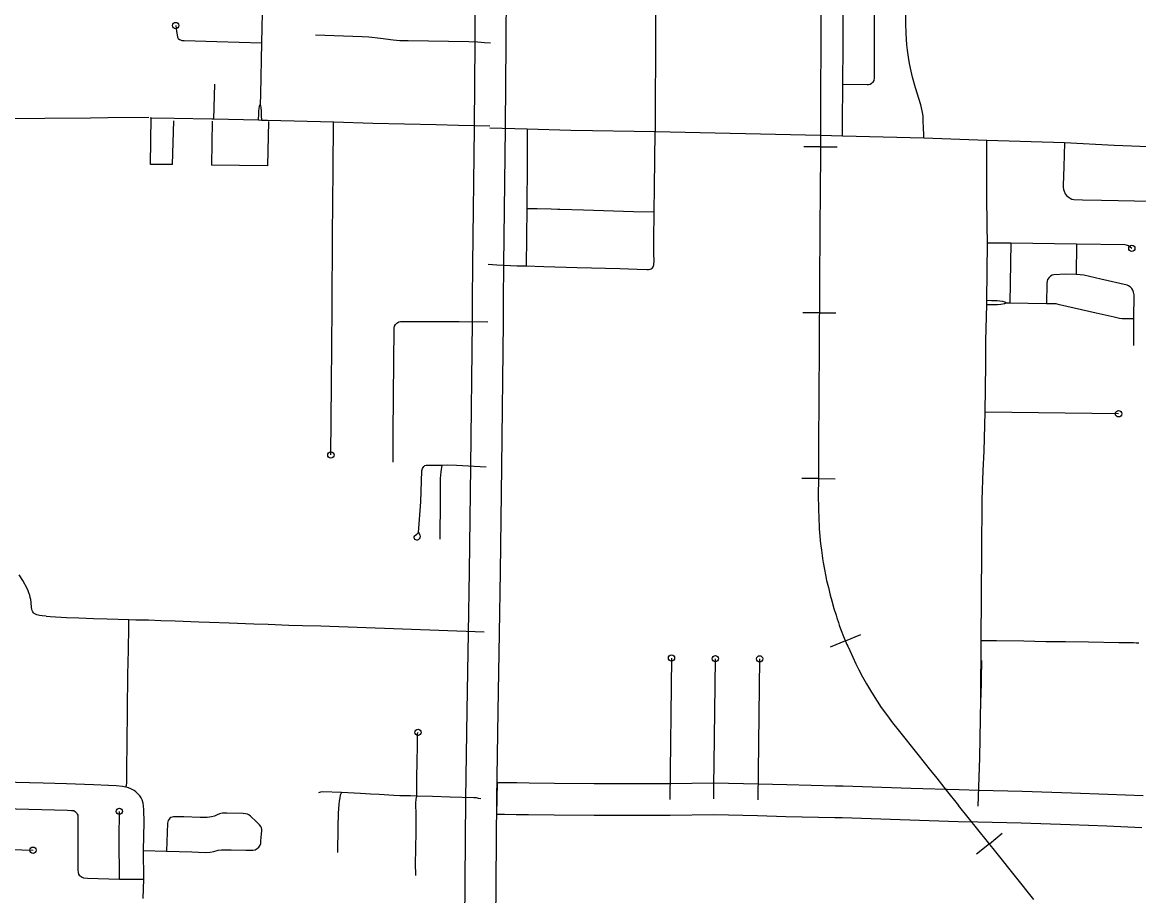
# Model space of a CAD drawing. Extents: x 670147 to 673275, y 705573 to 707613.
# Drawn here: x 671751.4 to 671929, y 706103.1 to 706242.1 of the extents above; entities that cross this region are included whole.
import ezdxf

# ---------------------------------------------------------------- set-up
doc = ezdxf.new("R2010")
doc.units = 0
for name, color, linetype in [('10', 7, 'Continuous'), ('15', 7, 'Continuous'), ('33', 7, 'Continuous'), ('34', 7, 'Continuous'), ('40', 7, 'Continuous'), ('6', 7, 'Continuous'), ('9', 7, 'Continuous')]:
    doc.layers.add(name, color=color, linetype=linetype)

msp = doc.modelspace()

# ---------------------------------------------------------------- linework, layer by layer
at = {"layer": '10'}
for points in [[(671929.74, 706118.92), (671924.15, 706119.14), (671918.32, 706119.38), (671910.47, 706119.63), (671903.58, 706119.79), (671900.46, 706119.88), (671892.79, 706120.12), (671882, 706120.47), (671880.81, 706120.5), (671873.04, 706120.67), (671868.51, 706120.82), (671861.46, 706120.96), (671854.45, 706120.88), (671846.86, 706120.86), (671842.43, 706120.87), (671836.07, 706120.9), (671832.07, 706120.96), (671830.08, 706121), (671828.16, 706121.01), (671826.95, 706121.01), (671826.89, 706116.01)], [(671826.89, 706116.01), (671828.16, 706116.01), (671830.01, 706116), (671831.98, 706115.96), (671836.02, 706115.9), (671842.41, 706115.87), (671846.87, 706115.86), (671854.48, 706115.88), (671861.44, 706115.96), (671868.38, 706115.82), (671872.91, 706115.67), (671880.68, 706115.51), (671881.85, 706115.47), (671892.63, 706115.12), (671900.31, 706114.88), (671903.45, 706114.79), (671910.33, 706114.63), (671918.14, 706114.38), (671923.95, 706114.15), (671929.54, 706113.93)]]:
    msp.add_lwpolyline(points, dxfattribs=at)
at = {"layer": '15'}
for points in [[(671823.44, 706247.19), (671823.4, 706238.79), (671823.31, 706225.56), (671823.31, 706225.23), (671823.05, 706203.58), (671823, 706197.84), (671822.97, 706194.38), (671822.74, 706171.34), (671822.52, 706154.65), (671822.37, 706144.91), (671822.14, 706132.48), (671821.91, 706118.52), (671821.7, 706092.13), (671821.58, 706084.09), (671821.55, 706080.14), (671826.55, 706080.09)], [(671826.55, 706080.09), (671826.58, 706084.03), (671826.7, 706092.08), (671826.9, 706118.46), (671827.14, 706132.39), (671827.37, 706144.82), (671827.51, 706154.58), (671827.74, 706171.29), (671827.97, 706194.33), (671828, 706197.79), (671828.05, 706203.53), (671828.31, 706225.19), (671828.31, 706225.53), (671828.4, 706238.76), (671828.44, 706247.16)]]:
    msp.add_lwpolyline(points, dxfattribs=at)
at = {"layer": '33'}
for points in [[(671853.19, 706330.68), (671853.1, 706326.21), (671853.01, 706319.43), (671852.89, 706311.16), (671852.81, 706302.38), (671852.69, 706297.32), (671852.63, 706293.1), (671852.57, 706284.83), (671852.47, 706274.63), (671852.41, 706269.89), (671852.32, 706261.85), (671852.28, 706254.93), (671852.18, 706241.7), (671852.1, 706224.64)], [(671881.92, 706223.95), (671881.9, 706226.09), (671881.97, 706232.15), (671882, 706238.41), (671882.09, 706254.19)], [(671887.12, 706254.23), (671886.97, 706241.26), (671886.94, 706233.2), (671886.89, 706232.81), (671886.76, 706232.53), (671886.52, 706232.3), (671886.33, 706232.17), (671886.04, 706232.11), (671885.83, 706232.08), (671881.97, 706232.15)], [(671776.71, 706252.18), (671776.93, 706252.4), (671777.17, 706252.57), (671777.41, 706252.66), (671777.74, 706252.67), (671779.45, 706252.65), (671784.42, 706252.57), (671788.43, 706252.5), (671788.93, 706252.48), (671789.13, 706252.43), (671789.3, 706252.34), (671789.44, 706252.22), (671789.58, 706252.06), (671789.65, 706251.95), (671789.69, 706251.83), (671789.72, 706251.71), (671789.72, 706251.5), (671789.63, 706245.94), (671789.48, 706238.78), (671789.3, 706230.61), (671789.25, 706228.96)], [(671894.86, 706223.59), (671894.85, 706224.44), (671894.82, 706224.95), (671894.79, 706225.47), (671894.77, 706226.13), (671894.76, 706226.65), (671894.73, 706227.04), (671894.68, 706227.46), (671894.59, 706227.94), (671894.48, 706228.43), (671894.35, 706228.94), (671893.53, 706231.6), (671893.03, 706233.35), (671892.82, 706234.3), (671892.58, 706235.52), (671892.39, 706236.53), (671892.24, 706237.62), (671892.15, 706238.49), (671892.07, 706239.39), (671892.04, 706240.27), (671891.99, 706241.84), (671891.99, 706243.7)], [(671775.84, 706241.54), (671775.96, 706240.57), (671776.04, 706240.07), (671776.12, 706239.71), (671776.23, 706239.5), (671776.42, 706239.32), (671776.59, 706239.24), (671776.82, 706239.17), (671777.19, 706239.15), (671782.37, 706239.02), (671789.48, 706238.78)], [(671798.06, 706240.06), (671805.52, 706239.78), (671806.57, 706239.73), (671808.4, 706239.53), (671810.44, 706239.27), (671811.48, 706239.16), (671812.79, 706239.14), (671822.49, 706239), (671823.85, 706238.95), (671824.45, 706238.88), (671824.98, 706238.83), (671825.9, 706238.77)], [(671788.99, 706226.47), (671789.05, 706227.56), (671789.08, 706227.95), (671789.12, 706228.29), (671789.18, 706228.69), (671789.25, 706228.96), (671789.32, 706228.74), (671789.36, 706228.56), (671789.42, 706227.85), (671789.45, 706227.21), (671789.47, 706226.45)], [(671825.81, 706225.54), (671820.84, 706225.64), (671817.28, 706225.75), (671807.21, 706225.95), (671800.98, 706226.16), (671790.43, 706226.43), (671789.47, 706226.45), (671788.99, 706226.47), (671781.82, 706226.64), (671781.56, 706226.64), (671775.59, 706226.75), (671771.78, 706226.81)], [(671800.52, 706173.2), (671800.63, 706184.42), (671800.71, 706196.7), (671800.79, 706208.19), (671800.86, 706218.56), (671800.94, 706226.16)], [(671950.77, 706221.85), (671938.51, 706221.95), (671935, 706222.05), (671931.97, 706222.17), (671925.11, 706222.47), (671917.21, 706222.86), (671904.88, 706223.25), (671894.86, 706223.59), (671881.92, 706223.95), (671878.4, 706224.02), (671852.1, 706224.64), (671848.79, 706224.66), (671842.16, 706224.77), (671838.69, 706224.86), (671831.77, 706225.04), (671825.81, 706225.21)], [(671831.77, 706225.04), (671831.74, 706219.76), (671831.69, 706212.42), (671831.57, 706203.29)], [(671825.55, 706203.56), (671826.9, 706203.46), (671830.16, 706203.32), (671831.57, 706203.29), (671834.39, 706203.17), (671839.72, 706203.02), (671846.47, 706202.86), (671849.27, 706202.78), (671850.76, 706202.7), (671851.05, 706202.73), (671851.3, 706202.78), (671851.49, 706202.83), (671851.64, 706202.92), (671851.71, 706203), (671851.79, 706203.13), (671851.85, 706203.28), (671851.88, 706203.41), (671851.92, 706203.6), (671851.93, 706204.01), (671851.89, 706205.33), (671851.91, 706207.31), (671851.96, 706211.9), (671852.02, 706215.83), (671852.11, 706224.64)], [(671903.52, 706117.29), (671903.76, 706124.97), (671904.04, 706140.47), (671903.93, 706134.6), (671903.99, 706143.69), (671904.08, 706157.76), (671904.14, 706166.06), (671904.3, 706170.73), (671904.43, 706173.8), (671904.63, 706180.02), (671904.73, 706187.6), (671904.74, 706191.4), (671904.85, 706197.1), (671904.86, 706197.81), (671904.96, 706206.91), (671904.91, 706209.7), (671904.87, 706214.42), (671904.88, 706223.25)], [(671917.21, 706222.86), (671917.1, 706219.07), (671917.02, 706216.14), (671917.04, 706215.8), (671917.06, 706215.45), (671917.16, 706215.16), (671917.35, 706214.78), (671917.56, 706214.51), (671917.8, 706214.28), (671918.13, 706214.05), (671918.41, 706213.93), (671918.71, 706213.88), (671920.07, 706213.82), (671923.1, 706213.74), (671931.04, 706213.61)], [(671831.69, 706212.42), (671832.42, 706212.43), (671833.34, 706212.41), (671835.58, 706212.37), (671836.63, 706212.32), (671836.92, 706212.3), (671840.7, 706212.22), (671848.67, 706211.96), (671851.96, 706211.9)], [(671927.94, 706206.08), (671927.7, 706206.29), (671927.42, 706206.48), (671927.08, 706206.61), (671926.82, 706206.64), (671919.13, 706206.73), (671908.69, 706206.89), (671904.96, 706206.91)], [(671908.69, 706206.89), (671908.54, 706197.4)], [(671919.13, 706206.73), (671919.1, 706201.94)], [(671928.26, 706190.64), (671928.26, 706192.14), (671928.27, 706194.92), (671928.29, 706198.68), (671928.22, 706199.11), (671928.09, 706199.41), (671927.92, 706199.67), (671927.71, 706199.89), (671927.43, 706200.1), (671927.19, 706200.21), (671923, 706201.18), (671920.28, 706201.82), (671919.73, 706201.89), (671919.1, 706201.94), (671917.38, 706201.95), (671915.52, 706201.89), (671915.27, 706201.82), (671914.99, 706201.65), (671914.79, 706201.46), (671914.55, 706201.14), (671914.46, 706200.88), (671914.41, 706200.49), (671914.39, 706197.28)], [(671904.86, 706197.81), (671905.62, 706197.79), (671906.5, 706197.78), (671906.94, 706197.73), (671907.39, 706197.66), (671907.74, 706197.56), (671907.95, 706197.4), (671907.71, 706197.24), (671907.12, 706197.15), (671906.56, 706197.11), (671904.85, 706197.1)], [(671907.95, 706197.4), (671908.54, 706197.4), (671914.39, 706197.28), (671915.38, 706197.28), (671915.83, 706197.28), (671916.03, 706197.24), (671916.42, 706197.16), (671922.27, 706195.84), (671925.13, 706195.17), (671925.99, 706194.98), (671926.43, 706194.91), (671926.74, 706194.89), (671927.29, 706194.89), (671928.27, 706194.92)], [(671810.41, 706172.07), (671810.44, 706176.73), (671810.54, 706188.13), (671810.57, 706193.17), (671810.59, 706193.42), (671810.66, 706193.7), (671810.8, 706193.96), (671810.99, 706194.17), (671811.17, 706194.3), (671811.33, 706194.37), (671811.59, 706194.42), (671812.04, 706194.43), (671814.4, 706194.42), (671820.94, 706194.42), (671825.47, 706194.36)], [(671925.83, 706179.75), (671904.63, 706180.02)], [(671816, 706171.57), (671818.15, 706171.58), (671819.03, 706171.6), (671820.5, 706171.57), (671825.24, 706171.32)], [(671818.15, 706171.58), (671818.02, 706170.5), (671817.93, 706169.44), (671817.92, 706169), (671817.9, 706168.17), (671817.89, 706166.13)], [(671755.2, 706147.53), (671754.57, 706147.58), (671754.14, 706147.67), (671753.76, 706147.75), (671753.51, 706147.84), (671753.33, 706147.95), (671753.21, 706148.07), (671753.08, 706148.25), (671752.99, 706148.45), (671752.95, 706148.65), (671752.91, 706148.94), (671752.83, 706149.7), (671752.77, 706150.18), (671752.7, 706150.52), (671752.62, 706150.88), (671752.52, 706151.12), (671752.34, 706151.58), (671752.19, 706151.93), (671751.49, 706153.2), (671750.94, 706154.14)], [(671755.2, 706147.53), (671755.84, 706147.48), (671758.44, 706147.35), (671760.43, 706147.29), (671762.77, 706147.19), (671764.91, 706147.11), (671768.36, 706146.99), (671769.49, 706146.98), (671771.51, 706146.93), (671773.46, 706146.87), (671775.75, 706146.78), (671779.49, 706146.63), (671781.21, 706146.57), (671784.35, 706146.47), (671788.25, 706146.34), (671790.55, 706146.25), (671793.85, 706146.13), (671796.02, 706146.06), (671798.94, 706145.98), (671824.88, 706145.06)], [(671767.9, 706120.34), (671767.99, 706120.62), (671768.07, 706120.97), (671768.07, 706121.36), (671768.08, 706123.67), (671768.12, 706126.94), (671768.15, 706132.92), (671768.2, 706137.89), (671768.28, 706140.53), (671768.32, 706141.83), (671768.34, 706143.59), (671768.37, 706144.38), (671768.36, 706146.99)], [(671903.99, 706143.69), (671906.43, 706143.65), (671910.77, 706143.59), (671914.28, 706143.52), (671917.39, 706143.49), (671921.07, 706143.43), (671925.87, 706143.37), (671927.5, 706143.35), (671928.19, 706143.33), (671928.65, 706143.3), (671929.08, 706143.27)], [(671854.71, 706140.88), (671854.46, 706118.38)], [(671861.45, 706118.46), (671861.42, 706120.67), (671861.5, 706124.03), (671861.69, 706140.77)], [(671868.72, 706140.74), (671868.45, 706118.32)], [(671814.21, 706118.91), (671814.2, 706119.27), (671814.21, 706122.68), (671814.25, 706123.55), (671814.32, 706127.72), (671814.29, 706128.4), (671814.32, 706128.88), (671814.38, 706129.06)], [(671770.63, 706102.62), (671770.75, 706105.66), (671770.73, 706110.24), (671770.83, 706114.74), (671770.78, 706116.74), (671770.73, 706117.34), (671770.65, 706117.79), (671770.49, 706118.31), (671770.35, 706118.62), (671770.15, 706118.92), (671769.83, 706119.27), (671769.49, 706119.57), (671769.2, 706119.78), (671768.7, 706120.08), (671768.3, 706120.23), (671767.9, 706120.34), (671767.38, 706120.44), (671766.37, 706120.51), (671765.12, 706120.58), (671762.73, 706120.68), (671758.44, 706120.83), (671754.74, 706120.97), (671748.26, 706121.13)], [(671824.4, 706118.49), (671823.99, 706118.54), (671823.68, 706118.6), (671823.28, 706118.62), (671819.52, 706118.72), (671816.7, 706118.86), (671814.21, 706118.91), (671813.16, 706118.94), (671811.47, 706118.97), (671810.54, 706119.01), (671808.19, 706119.16), (671806.84, 706119.22), (671805.22, 706119.3), (671802.19, 706119.48), (671799.2, 706119.6), (671798.86, 706119.55), (671798.57, 706119.43)], [(671802.19, 706119.48), (671802.02, 706119.06), (671801.92, 706118.63), (671801.82, 706118.11), (671801.78, 706117.54), (671801.7, 706116.21), (671801.61, 706113.93), (671801.55, 706109.93)], [(671814.05, 706106.29), (671813.99, 706108.24), (671814.04, 706110.35), (671814.08, 706113.44), (671814.09, 706115.85), (671814.06, 706117.8), (671814.11, 706118.4), (671814.21, 706118.91)], [(671748.38, 706116.94), (671758.61, 706116.66), (671759.28, 706116.63), (671759.61, 706116.59), (671759.89, 706116.41), (671760.05, 706116.26), (671760.17, 706116.05), (671760.24, 706115.88), (671760.26, 706115.67), (671760.26, 706107.18), (671760.3, 706106.73), (671760.39, 706106.49), (671760.48, 706106.34), (671760.63, 706106.22), (671760.78, 706106.09), (671760.97, 706106), (671761.17, 706105.89), (671761.79, 706105.82), (671766.9, 706105.7), (671770.75, 706105.66)], [(671766.9, 706105.7), (671766.84, 706112.23), (671766.88, 706116.47)], [(671770.73, 706110.24), (671774.39, 706110.13), (671778.42, 706110.01), (671780.5, 706109.94), (671781.29, 706109.98), (671781.9, 706110.1), (671782.58, 706110.31), (671783.11, 706110.37), (671784.63, 706110.35), (671786.99, 706110.31), (671788.12, 706110.3), (671788.48, 706110.36), (671788.8, 706110.55), (671789.06, 706110.8), (671789.26, 706111.11), (671789.37, 706111.38), (671789.39, 706111.75), (671789.41, 706112.36), (671789.53, 706113.37), (671789.53, 706113.6), (671789.46, 706113.86), (671789.36, 706114.06), (671789.18, 706114.32), (671788.65, 706114.86), (671787.73, 706115.71), (671787.46, 706115.91), (671787.24, 706116.02), (671786.91, 706116.1), (671786.56, 706116.14), (671783.99, 706116.2), (671783.28, 706116.2), (671783.03, 706116.14), (671782.81, 706116.07), (671782.43, 706115.92), (671781.98, 706115.73), (671781.53, 706115.59), (671781.22, 706115.53), (671780.85, 706115.49)], [(671780.85, 706115.49), (671779.73, 706115.47), (671777.1, 706115.58), (671775.5, 706115.58), (671775.28, 706115.55), (671775.07, 706115.48), (671774.92, 706115.38), (671774.78, 706115.25), (671774.65, 706115.04), (671774.58, 706114.81), (671774.55, 706114.59), (671774.39, 706110.13)], [(671744.57, 706105.36), (671744.62, 706105.55), (671744.82, 706106.42), (671745.1, 706107.62), (671745.19, 706107.99), (671745.19, 706108.2), (671745.23, 706108.66), (671745.28, 706109.4), (671745.31, 706109.76), (671745.38, 706109.97), (671745.51, 706110.14), (671745.7, 706110.3), (671745.88, 706110.41), (671746.13, 706110.46), (671746.45, 706110.47), (671747.62, 706110.44), (671753.14, 706110.29)]]:
    msp.add_lwpolyline(points, dxfattribs=at)
for centre in [(671775.84, 706241.54), (671927.94, 706206.08), (671925.83, 706179.75), (671854.71, 706140.88), (671861.69, 706140.77), (671868.72, 706140.74), (671814.38, 706129.06), (671766.88, 706116.47), (671753.14, 706110.29)]:
    msp.add_circle(centre, 0.5, dxfattribs=at)
at = {"layer": '34'}
for points in [[(671782, 706232.2), (671781.82, 706226.64)], [(671814.48, 706160.84), (671814.84, 706165.74), (671814.92, 706169.03), (671815.01, 706170.69), (671815.11, 706171.05), (671815.3, 706171.36), (671815.45, 706171.51), (671815.66, 706171.59), (671816, 706171.57)], [(671817.89, 706166.13), (671817.87, 706159.79)], [(671814.48, 706160.84), (671814.59, 706160.67), (671814.68, 706160.44), (671814.72, 706160.24), (671814.68, 706160.03), (671814.56, 706159.83), (671814.43, 706159.7), (671814.28, 706159.65), (671814.19, 706159.63), (671814.06, 706159.67), (671813.9, 706159.75), (671813.8, 706159.9), (671813.77, 706160.03), (671813.78, 706160.16), (671813.86, 706160.32), (671813.98, 706160.43), (671814.22, 706160.58), (671814.37, 706160.76), (671814.48, 706160.84)]]:
    msp.add_lwpolyline(points, dxfattribs=at)
at = {"layer": '40'}
for p, q in [((671878.41, 706222.24), (671875.77, 706222.25)), ((671878.41, 706222.24), (671881.05, 706222.22)), ((671878.23, 706195.84), (671875.59, 706195.84)), ((671878.23, 706195.84), (671880.87, 706195.83)), ((671878.09, 706169.44), (671875.45, 706169.46)), ((671878.09, 706169.44), (671880.73, 706169.42)), ((671882.38, 706143.61), (671879.95, 706142.59)), ((671882.38, 706143.61), (671884.82, 706144.63)), ((671905.28, 706111.33), (671907.33, 706112.98)), ((671905.28, 706111.33), (671903.22, 706109.67))]:
    msp.add_line(p, q, dxfattribs=at)
for points in [[(671878.54, 706248.72), (671878.49, 706239.27), (671878.42, 706230.06), (671878.42, 706223.93), (671878.4, 706220.87), (671878.35, 706215.48), (671878.31, 706208.93), (671878.25, 706200.77), (671878.23, 706197.11), (671878.22, 706194.03), (671878.18, 706188.08), (671878.17, 706184.9), (671878.15, 706181.31), (671878.1, 706175.94), (671878.1, 706171.99), (671878.09, 706169.57), (671878.06, 706166.64), (671878.07, 706164.84), (671878.13, 706162.9), (671878.18, 706161.99), (671878.18, 706161.47), (671878.25, 706160.82), (671878.3, 706160.3), (671878.36, 706159.55), (671878.46, 706158.73), (671878.55, 706158.04), (671878.67, 706157.19), (671878.75, 706156.72), (671878.85, 706156.06), (671879.04, 706154.95), (671879.2, 706154.12), (671879.37, 706153.24), (671879.66, 706152.09), (671879.95, 706150.9), (671880.21, 706149.96), (671880.55, 706148.76), (671880.89, 706147.68), (671881.02, 706147.26), (671881.25, 706146.53), (671881.39, 706146.13), (671881.59, 706145.54), (671881.81, 706145), (671881.99, 706144.55), (671882.62, 706143.05), (671882.74, 706142.76), (671883.06, 706142.06), (671884.04, 706139.94), (671884.49, 706138.99), (671885.08, 706137.87), (671885.71, 706136.77), (671886.51, 706135.43), (671887.41, 706134.02), (671888.09, 706133), (671889.05, 706131.66), (671889.86, 706130.58), (671890.76, 706129.43), (671893.89, 706125.52), (671895.9, 706123), (671896.9, 706121.74), (671898.43, 706119.84), (671900.39, 706117.38)], [(671878.54, 706248.72), (671878.49, 706239.27), (671878.42, 706230.06), (671878.42, 706223.93), (671878.4, 706220.87), (671878.35, 706215.48), (671878.31, 706208.93), (671878.25, 706200.77), (671878.23, 706197.11), (671878.22, 706194.03), (671878.18, 706188.08), (671878.17, 706184.9), (671878.15, 706181.31), (671878.1, 706175.94), (671878.1, 706171.99), (671878.09, 706169.57), (671878.06, 706166.64), (671878.07, 706164.84), (671878.13, 706162.9), (671878.18, 706161.99), (671878.18, 706161.47), (671878.25, 706160.82), (671878.3, 706160.3), (671878.36, 706159.55), (671878.46, 706158.73), (671878.55, 706158.04), (671878.67, 706157.19), (671878.75, 706156.72), (671878.85, 706156.06), (671879.04, 706154.95), (671879.2, 706154.12), (671879.37, 706153.24), (671879.66, 706152.09), (671879.95, 706150.9), (671880.21, 706149.96), (671880.55, 706148.76), (671880.89, 706147.68), (671881.02, 706147.26), (671881.25, 706146.53), (671881.39, 706146.13), (671881.59, 706145.54), (671881.81, 706145), (671881.99, 706144.55), (671882.62, 706143.05), (671882.74, 706142.76), (671883.06, 706142.06), (671884.04, 706139.94), (671884.49, 706138.99), (671885.08, 706137.87), (671885.71, 706136.77), (671886.51, 706135.43), (671887.41, 706134.02), (671888.09, 706133), (671889.05, 706131.66), (671889.86, 706130.58), (671890.76, 706129.43), (671893.89, 706125.52), (671895.9, 706123), (671896.9, 706121.74), (671898.43, 706119.84), (671900.39, 706117.38)], [(671912.34, 706102.46), (671906.52, 706109.79), (671900.39, 706117.38)], [(671912.34, 706102.46), (671906.52, 706109.79), (671900.39, 706117.38)]]:
    msp.add_lwpolyline(points, dxfattribs=at)
at = {"layer": '6'}
for points in [[(671771.54, 706226.93), (671765.06, 706226.85), (671762.29, 706226.82), (671754.99, 706226.74), (671749.08, 706226.67), (671745.8, 706226.63), (671745.65, 706226.63)], [(671775.33, 706219.43), (671771.81, 706219.42), (671771.95, 706226.88)], [(671775.33, 706219.43), (671775.55, 706226.39)], [(671781.65, 706226.3), (671781.51, 706219.31)], [(671790.6, 706226.25), (671790.45, 706219.2), (671781.51, 706219.31)]]:
    msp.add_lwpolyline(points, dxfattribs=at)
at = {"layer": '9'}
msp.add_circle((671800.52, 706173.2), 0.5, dxfattribs=at)

doc.saveas('drawing.dxf')
